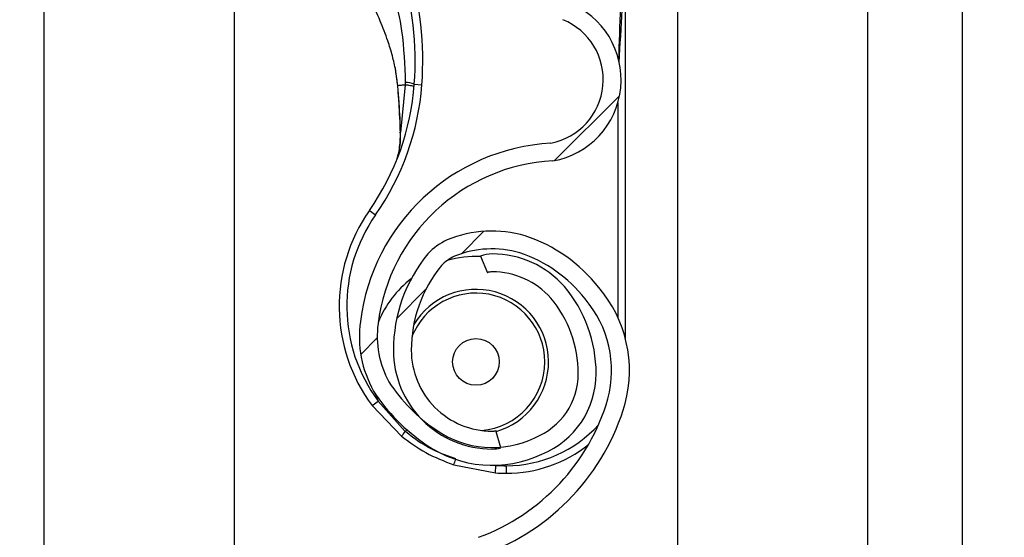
# Model space of a CAD drawing. Header units: inches. Extents: x 170 to 284, y 215 to 248.
# Tile 917 of 1056: x 235.429 to 235.5621, y 240.3494 to 240.4194. Entities that reach past the tile are written whole.
import ezdxf

# ---------------------------------------------------------------- set-up
doc = ezdxf.new("R2010")
doc.units = ezdxf.units.IN
doc.header["$LTSCALE"] = 0.25
doc.header["$MEASUREMENT"] = 0
doc.layers.add('ANNOTATIONS', color=1, linetype='Continuous')
doc.layers.add('LH TOP OF HOOD', color=7, linetype='Continuous')
doc.styles.add('ARIAL', font='arial.ttf', dxfattribs={"height": 0.09375})
doc.dimstyles.new('STANDARD$0', dxfattribs={"dimtxt": 0.09375, "dimasz": 0.09375, "dimexe": 0.03125, "dimexo": 0.046875, "dimgap": 0.09, "dimtad": 0, "dimtih": 1, "dimtoh": 1, "dimdec": 4, "dimzin": 0, "dimdsep": 46, "dimtxsty": 'ARIAL', "dimcen": 0.09, "dimadec": 0, "dimazin": 0, "dimtfac": 1, "dimtdec": 4, "dimtofl": 0, "dimtmove": 0, "dimatfit": 1, "dimfxl": 1, "dimtolj": 1, "dimtzin": 0, "dimarcsym": 0})
pattern_1 = [(45, (225.4196035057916, 238.187647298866), (-0.03026527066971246, 0.03026527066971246), [])]

# ---------------------------------------------------------------- blocks, each defined once
blk = doc.blocks.new('*D70')
at = {"layer": 'ANNOTATIONS', "color": 0, "lineweight": -2, "transparency": 16777216}
for p, q in [((235.475871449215, 243.8427370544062), (236.9163148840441, 243.8427370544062)), ((236.8850648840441, 243.7489870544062), (236.8850648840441, 242.028811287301)), ((236.8850648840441, 239.873775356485), (236.8850648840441, 241.5939511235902)), ((236.1545398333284, 239.780025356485), (236.9163148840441, 239.780025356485))]:
    blk.add_line(p, q, dxfattribs=at)
at = {"layer": 'ANNOTATIONS', "color": 0, "transparency": 16777216}
for points in [[(236.8694398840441, 243.7489870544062), (236.9006898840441, 243.7489870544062), (236.8850648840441, 243.8427370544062)], [(236.8694398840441, 239.873775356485), (236.9006898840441, 239.873775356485), (236.8850648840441, 239.780025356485)]]:
    blk.add_solid(points, dxfattribs=at)
at = {"layer": 'defpoints', "color": 0, "transparency": 16777216}
for p in [(235.428996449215, 243.8427370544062), (236.1076648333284, 239.780025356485), (236.8850648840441, 239.780025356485)]:
    blk.add_point(p, dxfattribs=at)
at = {"layer": 'ANNOTATIONS', "color": 0, "transparency": 16777216, "insert": (236.8850648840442, 241.8113812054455), "char_height": 0.09375, "attachment_point": 5, "style": 'ARIAL'}
blk.add_mtext('\\A1;OPENING\\PHEIGHT', dxfattribs=at)

msp = doc.modelspace()

# ---------------------------------------------------------------- hatches: boundary and pattern name
at = {"layer": 'LH TOP OF HOOD'}
h = msp.add_hatch(dxfattribs=at)
h.set_pattern_fill('ANSI31', color=256, scale=0.34241245, angle=2.8e-322, style=0)
h.set_pattern_definition(pattern_1)
edge = h.paths.add_edge_path(flags=0)
edge.add_arc((235.4928707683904, 240.3836336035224), 0.001712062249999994, 450.0000000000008, 472.2104203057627)
edge.add_line((235.4922235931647, 240.3852186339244), (235.4913110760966, 240.3874535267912))
edge.add_arc((235.4928707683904, 240.3836336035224), 0.004126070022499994, 450, 472.2104203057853, ccw=False)
edge.add_arc((235.4928707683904, 240.3747308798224), 0.01302879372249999, 401.47616737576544, 450, ccw=False)
edge.add_arc((235.4886248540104, 240.3715806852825), 0.01830194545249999, 359.99999999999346, 400.061373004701, ccw=False)
edge.add_arc((235.4951649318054, 240.3715806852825), 0.01176186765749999, 292.1408576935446, 359.99999999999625, ccw=False)
edge.add_arc((235.4928707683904, 240.3748336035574), 0.01566536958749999, 235.2570680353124, 295.43079980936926, ccw=False)
edge.add_arc((235.4981096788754, 240.3829487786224), 0.02532140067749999, 212.8542481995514, 235.9809333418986, ccw=False)
edge.add_arc((235.4899602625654, 240.3765799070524), 0.01504902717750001, 172.1557183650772, 209.3146496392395, ccw=False)
edge.add_arc((235.5023898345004, 240.3752444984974), 0.02754708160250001, 453.3085031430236, 532.932573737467, ccw=False)
edge.add_arc((235.4991369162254, 240.4113347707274), 0.008748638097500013, 280.9586189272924, 427.9414322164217)
edge.add_arc((235.5189966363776, 240.4736880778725), 0.05672062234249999, 179.5706357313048, 253.0098997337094, ccw=False)
edge.add_arc((235.6773283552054, 240.4748865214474), 0.2150521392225, 163.4260275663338, 180.2060536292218, ccw=False)
edge.add_arc((235.4985548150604, 240.5270359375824), 0.02884824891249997, 465.1588434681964, 521.4137567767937, ccw=False)
edge.add_arc((235.4812287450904, 240.5815822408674), 0.0284373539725, 290.1205938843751, 343.7190675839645)
edge.add_arc((235.4940692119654, 240.5774048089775), 0.01494630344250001, 345.2914408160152, 400.547192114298)
edge.add_arc((235.4906450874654, 240.5755900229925), 0.0187470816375, 397.957874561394, 431.4396159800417)
edge.add_arc((235.4928707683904, 240.5804180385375), 0.0134739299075, 433.8775574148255, 472.273645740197)
edge.add_arc((235.4903026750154, 240.5874374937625), 0.006011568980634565, 474.9825325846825, 495.7175736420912)
edge.add_arc((235.5000956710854, 240.5801783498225), 0.01816498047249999, 500.8992600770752, 539.999999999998)
edge.add_arc((235.4928707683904, 240.5801783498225), 0.01094007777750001, 539.999999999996, 629.9999999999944)
edge.add_arc((235.4928707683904, 240.5711044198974), 0.001866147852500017, 269.9999999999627, 285.6422464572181)
edge.add_line((235.4933739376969, 240.56930738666), (235.4940248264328, 240.5669827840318))
edge.add_arc((235.4928707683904, 240.5711044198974), 0.004280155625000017, 269.9999999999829, 285.642246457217, ccw=False)
edge.add_arc((235.4928707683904, 240.5801783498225), 0.01335408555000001, 179.9999999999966, 269.999999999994, ccw=False)
edge.add_arc((235.5000956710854, 240.5801783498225), 0.020578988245, 500.6113583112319, 539.9999999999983, ccw=False)
edge.add_arc((235.4903026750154, 240.5874374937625), 0.008425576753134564, 474.5776671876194, 496.4997109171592, ccw=False)
edge.add_arc((235.4928707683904, 240.5804180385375), 0.01588793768, 433.69030225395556, 472.4705806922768, ccw=False)
edge.add_arc((235.4906450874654, 240.5755900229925), 0.02116108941, 398.1045307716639, 431.5771717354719, ccw=False)
edge.add_arc((235.4940692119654, 240.5774048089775), 0.01736031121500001, 345.1802481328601, 400.3658533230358, ccw=False)
edge.add_arc((235.4812287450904, 240.5815822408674), 0.030851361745, 289.9181572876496, 343.7795375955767, ccw=False)
edge.add_arc((235.4985548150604, 240.5270359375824), 0.02643424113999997, 464.9417095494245, 521.3236131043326)
edge.add_arc((235.6773283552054, 240.4748865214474), 0.21263813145, 523.4376684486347, 540.2096895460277)
edge.add_arc((235.5189966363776, 240.4736880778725), 0.05430661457, 539.5566266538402, 613.1145348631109)
edge.add_arc((235.4991369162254, 240.4113347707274), 0.01116264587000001, 280.06103888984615, 428.5290871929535, ccw=False)
edge.add_arc((235.5023898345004, 240.3752444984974), 0.02513307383, 452.9714001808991, 532.9706577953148)
edge.add_arc((235.4899602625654, 240.3765799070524), 0.01263501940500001, 532.0830472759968, 568.9826967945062)
edge.add_arc((235.4981096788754, 240.3829487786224), 0.022907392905, 213.0443063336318, 236.0197152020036)
edge.add_arc((235.4928707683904, 240.3748336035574), 0.01325136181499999, 235.1922404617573, 295.735249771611)
edge.add_arc((235.4951649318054, 240.3715806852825), 0.009347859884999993, 291.7225241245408, 359.9999999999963)
edge.add_arc((235.4886248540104, 240.3715806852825), 0.01588793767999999, 359.9999999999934, 399.952178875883)
edge.add_arc((235.4928707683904, 240.3747308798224), 0.01061478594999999, 401.6345013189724, 450.0000000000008)
h = msp.add_hatch(dxfattribs=at)
h.set_pattern_fill('ANSI31', color=256, scale=0.34241245, angle=2.8e-322, style=0)
h.set_pattern_definition(pattern_1)
edge = h.paths.add_edge_path(flags=0)
edge.add_arc((235.4928707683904, 240.1781861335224), 0.001712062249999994, 450.0000000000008, 472.2104203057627)
edge.add_line((235.4922235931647, 240.1797711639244), (235.4913110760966, 240.1820060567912))
edge.add_arc((235.4928707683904, 240.1781861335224), 0.004126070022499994, 450, 472.2104203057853, ccw=False)
edge.add_arc((235.4928707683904, 240.1692834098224), 0.01302879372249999, 401.47616737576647, 450, ccw=False)
edge.add_arc((235.4886248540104, 240.1661332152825), 0.01830194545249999, 359.99999999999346, 400.061373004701, ccw=False)
edge.add_arc((235.4951649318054, 240.1661332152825), 0.01176186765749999, 292.1408576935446, 359.99999999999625, ccw=False)
edge.add_arc((235.4928707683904, 240.1693861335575), 0.01566536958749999, 235.25706803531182, 295.4307998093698, ccw=False)
edge.add_arc((235.4981096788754, 240.1775013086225), 0.02532140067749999, 212.8542481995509, 235.9809333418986, ccw=False)
edge.add_arc((235.4899602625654, 240.1711324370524), 0.01504902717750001, 172.1557183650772, 209.3146496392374, ccw=False)
edge.add_arc((235.5023898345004, 240.1697970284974), 0.02754708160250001, 453.3085031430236, 532.9325737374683, ccw=False)
edge.add_arc((235.4991369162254, 240.2058873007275), 0.008748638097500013, 280.9586189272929, 427.9414322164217)
edge.add_arc((235.5189966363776, 240.2682406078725), 0.05672062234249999, 179.5706357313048, 253.00989973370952, ccw=False)
edge.add_arc((235.6773283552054, 240.2694390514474), 0.2150521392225, 163.4260275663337, 180.2060536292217, ccw=False)
edge.add_arc((235.4985548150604, 240.3215884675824), 0.02884824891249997, 465.1588434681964, 521.4137567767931, ccw=False)
edge.add_arc((235.4812287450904, 240.3761347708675), 0.0284373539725, 290.1205938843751, 343.7190675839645)
edge.add_arc((235.4940692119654, 240.3719573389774), 0.01494630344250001, 345.2914408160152, 400.547192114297)
edge.add_arc((235.4906450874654, 240.3701425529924), 0.0187470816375, 397.9578745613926, 431.4396159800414)
edge.add_arc((235.4928707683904, 240.3749705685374), 0.0134739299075, 433.8775574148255, 472.2736457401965)
edge.add_arc((235.4903026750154, 240.3819900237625), 0.006011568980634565, 474.98253258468, 495.7175736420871)
edge.add_arc((235.5000956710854, 240.3747308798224), 0.01816498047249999, 500.8992600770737, 539.9999999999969)
edge.add_arc((235.4928707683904, 240.3747308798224), 0.01094007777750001, 539.9999999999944, 629.9999999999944)
edge.add_arc((235.4928707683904, 240.3656569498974), 0.001866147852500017, 269.9999999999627, 285.6422464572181)
edge.add_line((235.4933739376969, 240.36385991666), (235.4940248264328, 240.3615353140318))
edge.add_arc((235.4928707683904, 240.3656569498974), 0.004280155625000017, 269.9999999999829, 285.6422464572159, ccw=False)
edge.add_arc((235.4928707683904, 240.3747308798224), 0.01335408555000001, 179.9999999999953, 269.999999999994, ccw=False)
edge.add_arc((235.5000956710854, 240.3747308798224), 0.020578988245, 500.6113583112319, 539.9999999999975, ccw=False)
edge.add_arc((235.4903026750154, 240.3819900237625), 0.008425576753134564, 474.5776671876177, 496.4997109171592, ccw=False)
edge.add_arc((235.4928707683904, 240.3749705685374), 0.01588793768, 433.69030225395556, 472.47058069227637, ccw=False)
edge.add_arc((235.4906450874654, 240.3701425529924), 0.02116108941, 398.1045307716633, 431.5771717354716, ccw=False)
edge.add_arc((235.4940692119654, 240.3719573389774), 0.01736031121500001, 345.18024813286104, 400.3658533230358, ccw=False)
edge.add_arc((235.4812287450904, 240.3761347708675), 0.030851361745, 289.91815728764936, 343.77953759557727, ccw=False)
edge.add_arc((235.4985548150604, 240.3215884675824), 0.02643424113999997, 464.9417095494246, 521.3236131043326)
edge.add_arc((235.6773283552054, 240.2694390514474), 0.21263813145, 523.4376684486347, 540.2096895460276)
edge.add_arc((235.5189966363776, 240.2682406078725), 0.05430661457, 539.5566266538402, 613.1145348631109)
edge.add_arc((235.4991369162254, 240.2058873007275), 0.01116264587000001, 280.06103888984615, 428.529087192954, ccw=False)
edge.add_arc((235.5023898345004, 240.1697970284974), 0.02513307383, 452.9714001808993, 532.9706577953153)
edge.add_arc((235.4899602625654, 240.1711324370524), 0.01263501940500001, 532.0830472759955, 568.9826967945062)
edge.add_arc((235.4981096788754, 240.1775013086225), 0.022907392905, 213.0443063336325, 236.0197152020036)
edge.add_arc((235.4928707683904, 240.1693861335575), 0.01325136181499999, 235.1922404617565, 295.735249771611)
edge.add_arc((235.4951649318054, 240.1661332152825), 0.009347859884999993, 291.7225241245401, 359.9999999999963)
edge.add_arc((235.4886248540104, 240.1661332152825), 0.01588793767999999, 359.9999999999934, 399.952178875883)
edge.add_arc((235.4928707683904, 240.1692834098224), 0.01061478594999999, 401.6345013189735, 450.0000000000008)

# ---------------------------------------------------------------- linework, layer by layer
for p, q in [((235.5564384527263, 239.8275350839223), (235.5564384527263, 244.0802977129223)), ((235.5179170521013, 244.0327879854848), (235.5179170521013, 239.8681965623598)), ((235.5435979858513, 244.0327879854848), (235.5435979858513, 239.8275350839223)), ((235.5564384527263, 239.8275350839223), (235.5564384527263, 244.0327879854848)), ((235.4323139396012, 239.8275350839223), (235.4323139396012, 243.9380293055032)), ((235.4579948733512, 240.4683170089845), (235.4579948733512, 240.2759430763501)), ((235.5108807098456, 240.3762879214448), (235.5108807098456, 240.4287101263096)), ((235.4797133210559, 240.4130608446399), (235.4800781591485, 240.4104817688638)), ((235.4801201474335, 240.4103294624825), (235.4801061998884, 240.4104967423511)), ((235.4811213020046, 240.4106256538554), (235.480471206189, 240.4041916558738)), ((235.4823430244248, 240.4107248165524), (235.4833674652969, 240.4106490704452)), ((235.5098534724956, 240.4082106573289), (235.5098534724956, 240.3791848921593)), ((235.476262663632, 240.3936367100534), (235.4771046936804, 240.3930483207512)), ((235.4913110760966, 240.3874535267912), (235.4922235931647, 240.3852186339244)), ((235.4766266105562, 240.3672417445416), (235.4774520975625, 240.367853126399)), ((235.4771110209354, 240.3687985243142), (235.4774520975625, 240.367853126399)), ((235.4811113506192, 240.3637610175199), (235.4774520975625, 240.367853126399)), ((235.4766266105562, 240.3672417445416), (235.4806049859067, 240.363097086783)), ((235.4811113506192, 240.3637610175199), (235.4813350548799, 240.363980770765)), ((235.4940248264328, 240.3615353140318), (235.4933739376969, 240.36385991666)), ((235.4876723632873, 240.3592421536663), (235.4933109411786, 240.3581412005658)), ((235.4933109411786, 240.3581412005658), (235.4933780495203, 240.359166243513)), ((235.4947873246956, 240.3580929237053), (235.4947873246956, 240.3591201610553))]:
    msp.add_line(p, q, dxfattribs=at)
at = {"layer": 'LH TOP OF HOOD', "flags": 128}
msp.add_lwpolyline([(235.4804376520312, 240.4041229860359), (235.4804098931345, 240.4041305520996), (235.4803908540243, 240.4041388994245), (235.4803810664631, 240.4041477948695), (235.4803808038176, 240.4041569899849), (235.4803900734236, 240.4041662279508), (235.4804086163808, 240.4041752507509), (235.4804359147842, 240.4041838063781), (235.480471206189, 240.4041916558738)], dxfattribs=at)
at = {"layer": 'LH TOP OF HOOD'}
msp.add_circle((235.4906783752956, 240.3731590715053), 0.00315523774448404, dxfattribs=at)
for centre, radius, start, end in [((235.4393165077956, 240.4139061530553), 0.04314396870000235, 355.771303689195, 16.94846748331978), ((235.4393165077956, 240.4139061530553), 0.04417120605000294, 355.7713036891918, 16.94846748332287), ((235.4991369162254, 240.4113347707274), 0.01116264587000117, 280.0610388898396, 68.52908719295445), ((235.4991369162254, 240.4113347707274), 0.008748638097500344, 280.9586189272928, 67.94143221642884), ((235.448194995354, 240.4132496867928), 0.03424124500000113, 325.0551237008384, 355.771303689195), ((235.448194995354, 240.4132496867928), 0.03526848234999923, 325.055123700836, 355.7713036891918), ((235.4801298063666, 240.4101516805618), 0.0001780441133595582, 93.10983558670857, 110.0707638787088), ((235.4800831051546, 240.4103488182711), 3.319259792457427e-05, 244.2889319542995, 282.2874080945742), ((235.4810641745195, 240.4074658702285), 0.003500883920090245, 68.57435782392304, 89.04261803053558), ((235.5023898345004, 240.3752444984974), 0.02754708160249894, 93.3085031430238, 172.9325737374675), ((235.5023898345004, 240.3752444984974), 0.02513307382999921, 92.9714001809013, 172.9706577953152), ((235.4947873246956, 240.3806921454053), 0.02259922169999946, 145.0551237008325, 216.5248216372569), ((235.4947873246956, 240.3806921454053), 0.02157198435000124, 145.055123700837, 216.5248216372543), ((235.4928707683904, 240.3749705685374), 0.01588793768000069, 73.69030225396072, 112.4705806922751), ((235.4903026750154, 240.3819900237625), 0.008425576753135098, 114.5776671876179, 136.4997109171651), ((235.4906450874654, 240.3701425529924), 0.02116108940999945, 38.1045307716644, 71.57717173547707), ((235.5000956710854, 240.3747308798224), 0.02057898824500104, 140.6113583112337, 179.999999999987), ((235.4928707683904, 240.3749705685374), 0.01347392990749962, 73.87755741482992, 112.2736457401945), ((235.4928707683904, 240.3836336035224), 0.004126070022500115, 90, 112.2104203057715), ((235.4928707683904, 240.3747308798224), 0.01302879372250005, 41.47616737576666, 90), ((235.4906450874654, 240.3701425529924), 0.01874708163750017, 37.95787456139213, 71.43961598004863), ((235.4903026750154, 240.3819900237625), 0.006011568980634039, 114.9825325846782, 135.7175736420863), ((235.4906783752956, 240.3731590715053), 0.0142508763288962, 87.35889654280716, 105.827721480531), ((235.5000956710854, 240.3747308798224), 0.01816498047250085, 140.8992600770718, 179.9999999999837), ((235.4928707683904, 240.3836336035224), 0.001712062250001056, 90, 112.2104203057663), ((235.4928707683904, 240.3747308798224), 0.01061478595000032, 41.6345013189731, 90), ((235.4906783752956, 240.3731590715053), 0.01425087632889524, 127.8333931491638, 157.9527497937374), ((235.4906783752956, 240.3731590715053), 0.009303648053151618, 0, 158.4588253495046), ((235.4906783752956, 240.3731590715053), 0.009810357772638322, 286.1585342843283, 149.0324419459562), ((235.4886248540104, 240.3715806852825), 0.01830194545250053, 359.999999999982, 40.06137300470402), ((235.4940692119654, 240.3719573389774), 0.01736031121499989, 345.1802481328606, 40.36585332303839), ((235.4886248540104, 240.3715806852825), 0.01588793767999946, 359.9999999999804, 39.95217887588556), ((235.4940692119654, 240.3719573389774), 0.01494630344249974, 345.2914408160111, 40.5471921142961), ((235.4899602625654, 240.3765799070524), 0.01504902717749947, 172.1557183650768, 209.3146496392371), ((235.4899602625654, 240.3765799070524), 0.01263501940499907, 172.0830472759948, 208.9826967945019), ((235.4928707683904, 240.3747308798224), 0.01335408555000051, 179.9999999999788, 269.9999999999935), ((235.4928707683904, 240.3747308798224), 0.01094007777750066, 179.9999999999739, 269.9999999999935), ((235.4906783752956, 240.3731590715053), 0.009303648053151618, 274.6412262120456, 0), ((235.4981096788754, 240.3829487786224), 0.02290739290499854, 213.044306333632, 236.0197152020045), ((235.4951649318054, 240.3715806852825), 0.00934785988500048, 291.7225241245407, 359.999999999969), ((235.4951649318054, 240.3715806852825), 0.01176186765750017, 292.1408576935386, 359.9999999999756), ((235.4981096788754, 240.3829487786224), 0.02532140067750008, 212.8542481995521, 235.9809333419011), ((235.4812287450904, 240.3761347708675), 0.02843735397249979, 290.1205938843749, 343.7190675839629), ((235.4812287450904, 240.3761347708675), 0.03085136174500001, 289.91815728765, 343.7795375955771), ((235.4877853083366, 240.358145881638), 0.008721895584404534, 139.9244128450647, 145.4117204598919), ((235.4928707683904, 240.3748336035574), 0.01325136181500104, 235.1922404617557, 295.7352497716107), ((235.4928707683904, 240.3656569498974), 0.001866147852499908, 269.9999999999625, 285.6422464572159), ((235.4947873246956, 240.3758983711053), 0.01677821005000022, 269.9999999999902, 317.9734601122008), ((235.4928707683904, 240.3748336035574), 0.0156653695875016, 235.2570680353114, 295.4307998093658), ((235.4928707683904, 240.3656569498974), 0.004280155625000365, 269.9999999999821, 285.6422464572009), ((235.4947873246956, 240.3758983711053), 0.01780544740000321, 269.9999999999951, 308.5921886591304), ((235.4800768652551, 240.3624156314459), 0.008231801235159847, 337.3243224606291, 342.6867957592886), ((235.4947873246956, 240.3806921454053), 0.0215719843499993, 266.2542590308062, 269.9999999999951), ((235.4947873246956, 240.3806921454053), 0.02259922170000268, 266.2542590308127, 270)]:
    msp.add_arc(centre, radius, start, end, dxfattribs=at)
for points, knots in [([(235.5100364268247, 240.4136891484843), (235.5101730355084, 240.4160503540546), (235.510379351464, 240.4196164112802), (235.5106239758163, 240.4238337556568), (235.5107572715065, 240.4260439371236), (235.5108247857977, 240.4272444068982), (235.5108516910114, 240.4279021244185), (235.5108646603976, 240.4282651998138), (235.5108712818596, 240.4284656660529), (235.5108748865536, 240.4285767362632), (235.5108770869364, 240.4286429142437), (235.5108784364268, 240.4286813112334), (235.5108793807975, 240.4287047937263), (235.5108799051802, 240.4287157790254), (235.5108802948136, 240.4287210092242), (235.5108805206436, 240.4287215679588), (235.5108806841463, 240.4287183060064), (235.5108806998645, 240.4287133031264), (235.5108807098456, 240.4287101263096)], [0, 0, 0, 0, 0.4681368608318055, 0.7070129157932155, 0.8371325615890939, 0.9079072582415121, 0.9470740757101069, 0.968789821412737, 0.9808770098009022, 0.9876679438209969, 0.991554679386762, 0.9947708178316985, 0.9959953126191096, 0.9972287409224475, 0.9978484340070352, 0.9984730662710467, 0.9990304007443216, 0.9999999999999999, 0.9999999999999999, 0.9999999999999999, 0.9999999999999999]), ([(235.4790294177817, 240.4245343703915), (235.4790294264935, 240.42453434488), (235.479215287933, 240.4239900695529), (235.4798887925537, 240.4218312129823), (235.4808758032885, 240.4173234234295), (235.4810320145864, 240.4133007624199), (235.4811226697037, 240.4109662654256)], [0, 0, 0, 0, 5.869764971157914e-06, 0.1252288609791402, 0.4923383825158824, 1, 1, 1, 1]), ([(235.5103363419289, 240.4238040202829), (235.5102929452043, 240.4229294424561), (235.5101287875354, 240.4196211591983), (235.5100294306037, 240.4163101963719), (235.5099563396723, 240.4138745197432)], [0, 0, 0, 0, 0.2643600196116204, 1, 1, 1, 1]), ([(235.4801061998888, 240.4104967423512), (235.4800249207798, 240.4111912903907), (235.479864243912, 240.4125643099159), (235.4793893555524, 240.4145963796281), (235.4787046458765, 240.416840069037), (235.4776923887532, 240.4194439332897), (235.4768279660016, 240.4212796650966), (235.4763571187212, 240.422279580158)], [0, 0, 0, 0, 0.1627420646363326, 0.3217171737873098, 0.4905672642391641, 0.7225142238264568, 0.9999999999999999, 0.9999999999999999, 0.9999999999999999, 0.9999999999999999]), ([(235.4800781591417, 240.4104817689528), (235.480070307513, 240.4104821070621), (235.4800543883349, 240.4104827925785), (235.4800535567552, 240.4104860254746), (235.4800690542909, 240.4104906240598), (235.4800939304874, 240.4104947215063), (235.4801061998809, 240.4104967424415)], [0, 0, 0, 0, 0.2466091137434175, 0.5000000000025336, 0.7533908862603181, 0.9999999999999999, 0.9999999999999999, 0.9999999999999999, 0.9999999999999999]), ([(235.4800901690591, 240.410316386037), (235.4801497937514, 240.4095952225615), (235.4803211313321, 240.4075228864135), (235.4803916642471, 240.4054648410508), (235.4804376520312, 240.4041229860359)], [0, 0, 0, 0, 0.3479954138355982, 1, 1, 1, 1]), ([(235.4811213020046, 240.4106256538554), (235.4810668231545, 240.4106194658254), (235.480814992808, 240.4105908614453), (235.4804502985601, 240.4105461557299), (235.4802100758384, 240.4105116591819), (235.4801061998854, 240.4104967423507)], [0, 0, 0, 0, 0.1354579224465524, 0.6261588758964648, 1, 1, 1, 1]), ([(235.480471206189, 240.4041916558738), (235.4804178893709, 240.4055216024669), (235.4803362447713, 240.4075581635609), (235.4801758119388, 240.4096156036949), (235.4801201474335, 240.4103294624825)], [0, 0, 0, 0, 0.6530354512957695, 1, 1, 1, 1]), ([(235.4811226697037, 240.4109662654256), (235.4811224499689, 240.4108527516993), (235.4811222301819, 240.4107392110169), (235.4811213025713, 240.4106256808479), (235.4811213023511, 240.4106256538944)], [0, 0, 0, 0, 0.9997625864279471, 1, 1, 1, 1]), ([(235.4799721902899, 240.400495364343), (235.4800438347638, 240.4007229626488), (235.480307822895, 240.4015615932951), (235.4804402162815, 240.4028990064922), (235.4804646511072, 240.4039182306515), (235.480471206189, 240.4041916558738)], [0, 0, 0, 0, 0.2141804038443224, 0.7891897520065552, 1, 1, 1, 1]), ([(235.4804376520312, 240.4041229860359), (235.4804429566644, 240.4038420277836), (235.4804593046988, 240.4029761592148), (235.4803390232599, 240.4021626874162), (235.4802577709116, 240.401613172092)], [0, 0, 0, 0, 0.3244814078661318, 1, 1, 1, 1]), ([(235.4879564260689, 240.3600273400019), (235.4869478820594, 240.3603907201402), (235.4849015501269, 240.3611280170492), (235.4826565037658, 240.3625124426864), (235.4814557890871, 240.3634826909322), (235.4811113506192, 240.3637610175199)], [0, 0, 0, 0, 0.4093476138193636, 0.8305647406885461, 1, 1, 1, 1]), ([(235.4806049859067, 240.363097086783), (235.4816778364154, 240.3623083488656), (235.4838591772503, 240.3607046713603), (235.4863875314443, 240.3597349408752), (235.4876723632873, 240.3592421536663)], [0, 0, 0, 0, 0.4918307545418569, 1, 1, 1, 1])]:
    msp.add_open_spline(points, degree=3, knots=knots, dxfattribs=at)
msp.add_open_spline([(235.4823141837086, 240.4103611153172), (235.4822997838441, 240.4103784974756), (235.482270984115, 240.4104132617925), (235.4820221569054, 240.4104796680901), (235.4816462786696, 240.4105517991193), (235.4812962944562, 240.4106010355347), (235.4811213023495, 240.4106256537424)], degree=3, dxfattribs=at)

# ---------------------------------------------------------------- dimensions: what is measured, and where the dimension line sits
at = {"layer": 'ANNOTATIONS'}
dim = msp.add_linear_dim(base=(236.8850648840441, 239.780025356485), p1=(235.4289964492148, 243.8427370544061), p2=(236.1076648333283, 239.7800253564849), angle=90, text='OPENING\\PHEIGHT', dimstyle='STANDARD$0', dxfattribs=at)
dim.commit()
dim.dimension.update_dxf_attribs({"geometry": '*D70', "text_midpoint": (236.8850648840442, 241.8113812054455)})

doc.saveas('drawing.dxf')
